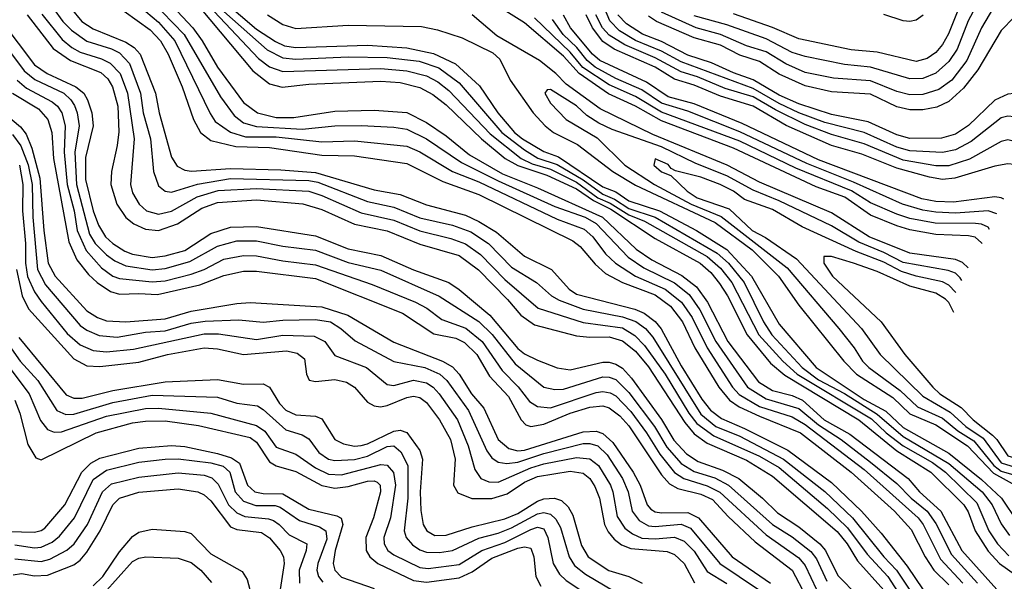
# Model space of a CAD drawing. Header units: inches. Extents: x 501365 to 657855, y 482276 to 547543.
# Tile 898 of 957: x 630905 to 633919, y 504256 to 505975. Entities that reach past the tile are written whole.
import ezdxf

# ---------------------------------------------------------------- set-up
doc = ezdxf.new("R2010")
doc.units = ezdxf.units.IN
doc.header["$MEASUREMENT"] = 0
doc.layers.add('A6530', color=7, linetype='Continuous')

msp = doc.modelspace()

# ---------------------------------------------------------------- linework, layer by layer
at = {"layer": 'A6530', "color": 5}
for points, elevation in [([(631273.4, 506070), (631408.1, 505930), (631519.4, 505739.4), (631561.6, 505681.6), (631590, 505659.4), (631630, 505648.3), (631770, 505640.4), (631869.7, 505650.3), (631950, 505651), (632050, 505646.5), (632090, 505639.5), (632150, 505610.3), (632257.9, 505537.9), (632370, 505481.4), (632543.6, 505403.6), (632635.9, 505370), (632670, 505350.7), (632767.7, 505247.7), (632815.8, 505215.8), (632909.2, 505169.2), (632954, 505134), (632987.2, 505087.2), (633036, 504990), (633133.2, 504850), (633190, 504814.2), (633290, 504784.2), (633350, 504734.8), (633419.7, 504690), (633510, 504620.5), (633590, 504555.5), (633634.1, 504510), (633682.7, 504470), (633710, 504432.5), (633757.3, 504337.3), (633836.9, 504250)], 4560), ([(631323.6, 506070), (631435.2, 505950), (631463.9, 505910), (631509.9, 505829.9), (631590, 505721.4), (631632.5, 505690), (631690, 505675.2), (631744.1, 505675.9), (631870, 505695.4), (631990, 505698), (632090, 505690.8), (632150, 505660.2), (632210, 505619.4), (632281.8, 505561.8), (632382.7, 505502.7), (632490, 505460.1), (632689.4, 505370), (632792.2, 505272.2), (632840.3, 505240.3), (632932.3, 505192.3), (632976.7, 505156.7), (633010.6, 505110), (633073.2, 504990), (633166.7, 504866.7), (633210, 504839.5), (633270, 504824.4), (633301, 504810), (633368.1, 504750), (633445.9, 504705.9), (633625, 504570), (633659.8, 504530), (633725, 504470), (633789.2, 504350), (633896.7, 504230)], 4580), ([(633861, 506070), (633808.8, 505971.2), (633774.8, 505885.2), (633750, 505847.5), (633710, 505811.7), (633670, 505795.1), (633630, 505794.1), (633510, 505830), (633430, 505838.2), (633310, 505862.1), (633270, 505875), (633190, 505917), (633070, 505958.9), (632970, 505986.6)], 4440), ([(631232.7, 506050), (631330, 505967.5), (631379.3, 505910), (631487.8, 505687.7), (631503.7, 505663.7), (631550.4, 505630.4), (631596.2, 505616.2), (631690, 505616.7), (631830, 505601.3), (631930, 505604.5), (632090, 505587.4), (632130, 505570.1), (632230, 505510), (632310, 505478.4), (632550, 505364), (632633.4, 505333.4), (632659.5, 505310), (632698.7, 505258.7), (632729.3, 505229.3), (632790.3, 505190.3), (632881.3, 505150), (632930.7, 505110.7), (632963.7, 505063.7), (633009.8, 504970), (633086.9, 504850), (633107.1, 504827.1), (633170, 504791), (633270, 504759.1), (633310, 504735.5), (633490, 504598.4), (633655.2, 504450), (633670.7, 504430), (633723.8, 504323.8), (633792.2, 504250)], 4540), ([(631418.7, 506058.7), (631618.6, 505818.6), (631670, 505779.1), (631708.8, 505768.8), (631790, 505778), (632010, 505787.3), (632070, 505782.7), (632130, 505767.8), (632170, 505745.8), (632210, 505714.8), (632319.1, 505610), (632391, 505550), (632430, 505528.4), (632518.7, 505498.7), (632610, 505457), (632661.1, 505421.1), (632714.6, 505394.7), (632850, 505304.8), (632988.2, 505230), (633021.1, 505201.1), (633047.5, 505167.5), (633071.9, 505130), (633132.3, 505010), (633203.2, 504923.2), (633247, 504887), (633474.4, 504750), (633590, 504655.4), (633694.5, 504590), (633795.1, 504490), (633808.5, 504468.5), (633830, 504409.7), (633870, 504348.2), (633904.6, 504310), (633961.2, 504270)], 4620), ([(631007.5, 506010), (631036.5, 505970), (631063.2, 505943.1), (631110, 505909.6), (631185.8, 505885.8), (631210, 505873.5), (631241.2, 505841.2), (631275.1, 505750), (631282.4, 505690), (631305.5, 505610), (631314.8, 505510), (631330, 505466.4), (631349.8, 505449.8), (631370, 505447.2), (631448.7, 505471.3), (631550, 505489.1), (631790, 505483), (631818, 505478), (631970, 505418.2), (632050, 505400.6), (632130, 505368.4), (632230, 505345.6), (632285.8, 505325.8), (632339.9, 505290), (632410, 505217.4), (632486.8, 505170), (632533.1, 505130), (632556.3, 505116.3), (632630, 505089), (632750, 505065.8), (632791.5, 505051.5), (632820.4, 505030), (632843.2, 505003.2), (632990, 504766.9), (633036.6, 504730), (633110, 504699.5), (633243.6, 504630), (633370.1, 504530.1), (633454.9, 504450), (633550, 504330.3), (633589.4, 504289.4), (633642.5, 504210)], 4460), ([(631060.8, 506010), (631095.2, 505970), (631130, 505947.6), (631230, 505906.6), (631255.4, 505890), (631273.5, 505870), (631320.2, 505750), (631331.7, 505690), (631370, 505554), (631386.9, 505526.9), (631410, 505514.4), (631431.1, 505511.1), (631550, 505520), (631704.7, 505515.3), (631810, 505506.9), (631990, 505454.3), (632070, 505440.3), (632150, 505408.6), (632270, 505376.1), (632310, 505357.1), (632364.1, 505324.1), (632450, 505251.2), (632532.7, 505210), (632586.8, 505150), (632610, 505135.2), (632788.6, 505088.6), (632816.6, 505076.6), (632850, 505051.2), (632868.5, 505028.5), (632930, 504915.2), (632993.1, 504813.1), (633019.7, 504779.7), (633053.7, 504753.7), (633123.9, 504723.9), (633256.7, 504656.7), (633390, 504558.1), (633482.1, 504470), (633542.7, 504402.7), (633621.7, 504301.7), (633694.8, 504194.8)], 4480), ([(631184.5, 506030), (631304, 505944), (631336.2, 505910), (631358.8, 505870), (631402.5, 505770), (631436.7, 505670), (631458.7, 505630), (631490, 505605.6), (631566.8, 505586.8), (631670, 505583.5), (631830, 505560.8), (631930, 505558.5), (632090, 505534.3), (632200.1, 505480.1), (632310, 505440.3), (632598.5, 505298.5), (632621, 505281), (632666.2, 505226.2), (632698.2, 505198.2), (632750.5, 505170), (632850, 505132.4), (632897.6, 505097.6), (632934.5, 505050), (632972.3, 504970), (633045, 504850), (633077.8, 504810), (633107.2, 504790), (633170, 504760.7), (633295.1, 504710), (633450.8, 504590), (633582.8, 504470), (633634.2, 504414.2), (633676.8, 504330), (633703.4, 504290), (633750, 504245.1)], 4520), ([(631532, 506030), (631630, 505946.4), (631687.9, 505907.9), (631715.4, 505895.4), (631750, 505890.3), (631970, 505897.2), (632090, 505889.3), (632171.6, 505871.6), (632239.5, 505839.5), (632312.4, 505772.4), (632369, 505690), (632419.7, 505630), (632444.6, 505610), (632510, 505571.1), (632554.7, 505554.7), (632690, 505463.8), (632730, 505447.7), (632770, 505420.2), (632864.1, 505390), (632977.1, 505330), (633070, 505271.8), (633145.4, 505190), (633230, 505042.4), (633343.5, 504910), (633490, 504812.7), (633556.3, 504776.3), (633610, 504727), (633750, 504647.5), (633850, 504567.3), (633910.5, 504510), (633959.1, 504439.1)], 4680), ([(633851.2, 505289.9), (633850, 505292.4), (633830, 505308.9), (633810, 505313.7), (633710, 505317.4), (633630, 505331.7), (633590, 505344.3), (633510, 505376.9), (633431.4, 505431.4), (633343.7, 505463.7), (633090, 505581.3), (632870, 505665.1), (632789.9, 505709.9), (632708, 505748), (632617.4, 505810), (632570, 505863.7), (632450, 505965.2), (632347.1, 506030)], 4680), ([(633965.7, 505670.6), (633950, 505677.9), (633930, 505679.9), (633910, 505675), (633817.8, 505602.2), (633770, 505576.5), (633730, 505568.7), (633630, 505573.8), (633590, 505584.9), (633490, 505629.4), (633370, 505660.1), (633290, 505690.4), (633230, 505718.6), (633150, 505764.6), (632930, 505845.6), (632870, 505878.4), (632790, 505911.9), (632741.5, 505941.5), (632711.1, 505971.1), (632694.8, 506010)], 4540), ([(633896.5, 506030), (633849.5, 505950.5), (633804.6, 505850), (633758.4, 505790), (633718.6, 505761.4), (633670, 505746.2), (633630, 505745.5), (633590, 505755.2), (633510, 505788.1), (633396, 505796), (633310, 505813.6), (633250, 505839.8), (633190, 505877), (633130, 505894.6), (633050, 505929.8), (632976.4, 505950), (632870, 505998.6)], 4460), ([(630927.1, 505990), (631006.8, 505886.8), (631060.3, 505850), (631153.1, 505813.1), (631174.2, 505794.2), (631188.5, 505770), (631204.9, 505710), (631208, 505631.9), (631203.5, 505590), (631185.3, 505510), (631183.8, 505470), (631202.2, 505410), (631229.5, 505369.5), (631253.7, 505350), (631290, 505333.5), (631330, 505329.6), (631388, 505350), (631462.2, 505397.8), (631510, 505415.4), (631630, 505423.6), (631771.7, 505411.7), (631830, 505393.7), (631930, 505349.5), (632030, 505329.1), (632130, 505287.7), (632250, 505252.7), (632309, 505209), (632398.4, 505118.4), (632438.9, 505070), (632480.8, 505040.8), (632610, 505007.1), (632650, 505002.9), (632710, 505004.4), (632750, 504992.3), (632790, 504959.9), (632830, 504911.9), (632941.3, 504741.3), (632970, 504707.5), (633010, 504678.7), (633130, 504626.8), (633210, 504577.8), (633407.8, 504407.8), (633438.2, 504370), (633470, 504317.8), (633550, 504228.2)], 4420), ([(630972.2, 505992.2), (631034.7, 505914.7), (631064, 505890), (631090, 505875.7), (631155.2, 505855.2), (631182.1, 505842.1), (631212, 505810), (631234.3, 505750), (631254.7, 505610), (631244.2, 505470), (631250, 505444.5), (631270.1, 505410), (631293, 505390), (631330, 505379.6), (631370, 505388.6), (631447.6, 505432.4), (631512.5, 505452.5), (631630, 505457.8), (631789.9, 505449.9), (631830, 505436.6), (631950, 505383.8), (632050, 505361), (632130, 505328.3), (632224.9, 505304.8), (632270, 505288.4), (632316.1, 505256), (632390, 505179.8), (632491.8, 505091.8), (632630, 505048.1), (632750, 505031.5), (632788.5, 505008.5), (632817.9, 504977.9), (632881.3, 504890), (632953.2, 504770), (632978.4, 504738.4), (633030, 504700.7), (633170, 504639), (633230, 504603.9), (633378.3, 504478.3), (633439.4, 504419.4), (633499.1, 504339.1), (633562.4, 504270), (633614.9, 504190)], 4440), ([(631500, 506000), (631635.9, 505855.9), (631670, 505831), (631710, 505816.1), (632010, 505825.7), (632090, 505818.6), (632150, 505803.2), (632184.6, 505784.6), (632218.4, 505758.4), (632345.2, 505625.2), (632440.6, 505550), (632473.8, 505533.8), (632530, 505517.3), (632610, 505477.3), (632674.9, 505430), (632713.1, 505413.1), (632770, 505377.8), (632818, 505358), (633009.1, 505250), (633050, 505214.8), (633084.6, 505170), (633168, 505010), (633240.8, 504930), (633284.7, 504890), (633512.6, 504752.6), (633558.1, 504710), (633609.9, 504669.9), (633699.8, 504619.8), (633738.8, 504590), (633835.4, 504495.4), (633872.2, 504410), (633898.9, 504370), (633933.6, 504333.6)], 4640), ([(631530, 506000.4), (631662.4, 505882.4), (631710, 505858.6), (631750, 505854.5), (631910, 505860.9), (632030, 505859.8), (632128.2, 505848.2), (632187.7, 505827.7), (632250, 505782.2), (632380.8, 505630), (632450, 505576.3), (632491.3, 505551.3), (632550, 505531.3), (632630, 505485.2), (632690, 505440.8), (632725.8, 505425.8), (632770, 505397.4), (632850, 505370.8), (633040.7, 505260.7), (633074.6, 505230), (633123.1, 505170), (633182.2, 505050), (633207.9, 505010), (633300.3, 504910), (633350, 504872.5), (633430, 504830.9), (633530, 504767.7), (633610, 504699.3), (633750, 504616.1), (633851.7, 504530), (633881.8, 504490), (633910, 504431.9), (633935.7, 504395.7)], 4660), ([(631663, 505990), (631710, 505960.8), (631750, 505948.2), (631910, 505958.6), (632134.6, 505954.6), (632184, 505944), (632259.7, 505919.7), (632353.7, 505873.7), (632374.3, 505854.3), (632406.8, 505790), (632477, 505690), (632514, 505650), (632539.2, 505630), (632612.7, 505592.7), (632721.1, 505510), (632790, 505468.5), (633034.5, 505354.5), (633147.8, 505270), (633228.5, 505190), (633290, 505100.8), (633427.8, 504930), (633466.6, 504890), (633578.5, 504818.5), (633630, 504768.8), (633710, 504735.1), (633806.3, 504670), (633886.7, 504586.7), (633963.9, 504543.9)], 4720), ([(633808.8, 505215.1), (633791.7, 505231.7), (633770, 505240.8), (633630, 505259.9), (633505.6, 505310), (633390, 505383.5), (633170, 505478), (633070.7, 505530), (632843.2, 505623.2), (632681.8, 505701.8), (632577.5, 505777.5), (632545.9, 505810), (632495.8, 505850), (632366, 505926), (632289.9, 505990)], 4720), ([(633874.2, 505332.6), (633870, 505340.2), (633850, 505349.5), (633831.4, 505351.4), (633707.7, 505352.3), (633630, 505366.9), (633590, 505379.3), (633510, 505414.6), (633451.4, 505451.4), (633280.8, 505520.8), (633110, 505603.1), (632870, 505691.5), (632790, 505740.2), (632710, 505775.5), (632629.1, 505829.1), (632590, 505876.1), (632480.8, 505980.8)], 4660), ([(633918.1, 505426.1), (633910, 505429.9), (633890, 505432.9), (633763.6, 505416.4), (633710, 505418.7), (633667.1, 505427.1), (633350, 505546.3), (633117, 505657), (632970, 505717.2), (632890, 505739.1), (632823.8, 505783.8), (632680.9, 505850), (632658.8, 505870), (632591.5, 505950), (632569.3, 505989.3)], 4620), ([(633952.2, 505531), (633950, 505532), (633930, 505533.9), (633890, 505526.3), (633767.9, 505490), (633730, 505486.2), (633690, 505493.1), (633590, 505520.8), (633483.6, 505563.6), (633390, 505590.1), (633251, 505651), (633150, 505710.7), (633050, 505740.5), (632970, 505774.8), (632910, 505792.7), (632850.1, 505830.1), (632724.4, 505884.4), (632690, 505908.6), (632658, 505950), (632639.3, 505990)], 4580), ([(633962.5, 505599.1), (633930, 505607.5), (633910, 505602.1), (633812.3, 505547.7), (633750, 505527.9), (633710, 505527.8), (633610, 505544.5), (633490, 505595.1), (633390, 505623.1), (633310, 505654), (633218.9, 505698.9), (633150, 505739.4), (633064.9, 505764.9), (632980.4, 505800.4), (632930, 505815.8), (632850, 505858.7), (632757.9, 505897.9), (632710, 505927.3), (632688.7, 505950), (632669.2, 505990)], 4560), ([(633969, 505742.9), (633950, 505748.7), (633930, 505747.3), (633890, 505728.9), (633810, 505651.5), (633770, 505624.4), (633727.2, 505612.8), (633630, 505611.8), (633590, 505622.1), (633502.3, 505662.3), (633390, 505684.7), (633290, 505717.5), (633230, 505744), (633150, 505791), (633090, 505812.1), (633023.3, 505843.3), (632950, 505866.8), (632870, 505908), (632811.2, 505931.2), (632762.7, 505962.7), (632736.3, 505990)], 4520), ([(633950, 505982.6), (633910, 505941.8), (633838.2, 505821.8), (633794.5, 505765.5), (633750, 505724.4), (633712.4, 505707.6), (633670, 505698.9), (633630, 505698.9), (633590, 505708.3), (633510, 505746.9), (633390, 505754.4), (633310, 505773), (633230, 505808.5), (633170, 505846.7), (633110, 505866.7), (633050, 505896.9), (632970, 505919.6), (632854.9, 505970), (632830, 505985.9)], 4480), ([(633776.7, 506003.3), (633748.7, 505931.3), (633730, 505898.7), (633710, 505874.8), (633683.3, 505856.7), (633650, 505846.8), (633530, 505875.4), (633450, 505883), (633290, 505916), (633210, 505951.1), (633090, 505993.1)], 4420), ([(633671, 505989), (633650, 505973.5), (633630, 505969.6), (633610, 505972.1), (633550, 505990.9)], 4380), ([(630850.5, 505970), (630950, 505837), (630989.3, 505810), (631077, 505770), (631100.6, 505750), (631112.5, 505730), (631125.4, 505690), (631129.2, 505650), (631106.7, 505553.3), (631105.9, 505485.9), (631129.9, 505389.9), (631146.3, 505346.3), (631167.4, 505310), (631189.5, 505289.5), (631226.2, 505266.2), (631250, 505256.9), (631310, 505247.3), (631350, 505251.6), (631410, 505268.4), (631490, 505320), (631550, 505340.3), (631630, 505342.2), (631810, 505312.9), (631910, 505273.9), (632010, 505253.5), (632110, 505209.6), (632218.4, 505170), (632250, 505149.2), (632344.5, 505070), (632430, 504968.5), (632450, 504952.3), (632490, 504932.2), (632550, 504909.4), (632590, 504902.7), (632690, 504926.3), (632710, 504926.5), (632730, 504920.7), (632750, 504907.9), (632777.7, 504877.7), (632870, 504751.1), (632907.3, 504687.3), (632945.8, 504645.9), (632982.3, 504622.3), (633056.3, 504596.3), (633106.1, 504570), (633179.1, 504510), (633225.3, 504465.3), (633290, 504421.9), (633355, 504370), (633371.9, 504350), (633410, 504273.4), (633471.5, 504210)], 4380), ([(633896.8, 505380.9), (633870, 505390.2), (633770, 505382.5), (633710, 505385.9), (633670, 505392.2), (633607.6, 505410), (633457.2, 505477.2), (633314.4, 505534.4), (633110, 505632), (632950, 505695.1), (632870, 505719.5), (632810, 505760.4), (632730, 505794.7), (632666.2, 505830), (632641.9, 505850), (632610.4, 505890.4), (632568.7, 505930), (632536.2, 505976.2)], 4640), ([(630830, 505935.6), (630918.5, 505818.5), (630951.4, 505791.5), (631039.4, 505750), (631061.7, 505730), (631072.3, 505712.3), (631080.7, 505690), (631087.2, 505650), (631073.6, 505570), (631078.2, 505470), (631118.8, 505318.8), (631135.7, 505290), (631170, 505255.4), (631196.4, 505236.4), (631230, 505221.1), (631310, 505208.9), (631350, 505213.2), (631425.5, 505234.5), (631510, 505281.4), (631570, 505297.9), (631630, 505298.4), (631710, 505282.1), (631810, 505269), (631910, 505231.7), (632010, 505207.8), (632188.9, 505128.9), (632310, 505051.5), (632351, 505011), (632421.6, 504921.6), (632510, 504850.1), (632543.3, 504843.2), (632570, 504844.3), (632690, 504881.2), (632710, 504881.1), (632730, 504873.7), (632770, 504834.1), (632848.2, 504730), (632885.8, 504665.8), (632930, 504616.3), (632970, 504592), (633032.6, 504572.6), (633074.8, 504550), (633210, 504430), (633270, 504391.7), (633327, 504347), (633344.1, 504324.1), (633375.5, 504255.5)], 4360), ([(630896.6, 505790), (630925.5, 505765.5), (631004, 505724), (631020.7, 505710), (631033.5, 505690), (631043.5, 505650), (631040.5, 505570), (631049.6, 505470), (631071.4, 505390), (631080.5, 505330), (631108.6, 505268.6), (631154.9, 505214.9), (631190, 505190.1), (631210, 505182.4), (631310, 505172.1), (631350, 505176), (631430, 505196), (631469.7, 505210.3), (631530, 505241.4), (631590, 505252.9), (631630, 505252.1), (631710, 505236.5), (631810, 505225), (631984.4, 505164.4), (632116.2, 505110), (632151.5, 505091.5), (632197.2, 505057.2), (632271, 505031), (632320.7, 504990), (632381.5, 504901.5), (632430.8, 504850.8), (632465.9, 504805.9), (632490, 504790.7), (632530, 504786.7), (632670, 504833.4), (632690, 504836.3), (632712.6, 504832.6), (632730, 504823.1), (632775.5, 504775.5), (632823.8, 504710), (632864.4, 504644.4), (632910, 504588.9), (632938, 504570), (633010, 504547.7), (633048.8, 504528.8), (633190, 504397.9), (633290, 504327.8), (633310, 504304.4), (633344.8, 504230)], 4340), ([(630883, 505750), (630962.2, 505702.2), (630991.1, 505670), (631002.7, 505630), (631008.5, 505550), (631055.2, 505295.2), (631080, 505240), (631115.4, 505195.4), (631142.2, 505170), (631182.8, 505142.8), (631210, 505134.6), (631270, 505137.2), (631326.6, 505133.4), (631456.7, 505163.3), (631530, 505192.2), (631590, 505204.8), (631630, 505205.3), (631810, 505182.5), (632077, 505077), (632173.2, 505013.1), (632240, 505000), (632266.7, 504986.7), (632304.4, 504950), (632343.4, 504883.4), (632401, 504821), (632439.7, 504750), (632454.3, 504734.3), (632470, 504729.4), (632510, 504737.1), (632589.9, 504770), (632650, 504788.7), (632690, 504792.8), (632710, 504786.9), (632742.4, 504762.4), (632770, 504731.4), (632870, 504581.8), (632893.8, 504553.8), (632919.9, 504539.9), (632990, 504522.2), (633026.1, 504506.1), (633074.1, 504454.1), (633156.8, 504376.8), (633270, 504290.1), (633311.9, 504210)], 4320), ([(633789.3, 505176.3), (633784.7, 505184.7), (633770, 505198.6), (633747.3, 505207.3), (633610, 505231.8), (633550, 505262.7), (633473.7, 505293.7), (633390, 505344.1), (633230, 505420.4), (633150, 505452.8), (633070, 505496.7), (632975.2, 505535.2), (632870, 505586.3), (632719.1, 505639.1), (632678.1, 505658.1), (632641.4, 505681.4), (632610, 505711.3), (632530, 505761.5), (632520.1, 505759.9), (632513, 505750), (632530, 505719.1), (632577.6, 505670), (632673.3, 505613.3), (632757.1, 505530), (632848.5, 505470), (632961.1, 505410), (633052.6, 505372.6), (633254.9, 505214.9), (633412.6, 505030), (633459.7, 504970), (633485, 504930), (633504.6, 504910), (633600.1, 504840.1), (633653.6, 504790), (633730, 504755.4), (633776.7, 504716.7), (633826.1, 504686.1), (633887.5, 504610), (633900.1, 504600.1), (633910, 504593.2), (633970, 504575.2)], 4740), ([(630830, 505711.2), (630907, 505647), (630924.1, 505624.1), (630941.4, 505581.4), (630966.2, 505490), (630978.8, 505330), (630992, 505230), (631013.1, 505190), (631110, 505083.9), (631143.1, 505063.1), (631170, 505053.4), (631230, 505049.6), (631350, 505059.5), (631430, 505082.9), (631570, 505106.3), (631610, 505109), (631830, 505095.9), (631909.2, 505070), (632050, 504987.6), (632199.6, 504930), (632230, 504912.2), (632249.9, 504889.9), (632287.7, 504830), (632325.3, 504785.3), (632369.7, 504689.7), (632402.3, 504662.3), (632430, 504655), (632450, 504656.9), (632630, 504713.2), (632670, 504714.9), (632690, 504707.8), (632720.8, 504680.8), (632782.7, 504590), (632804.2, 504550), (632825.6, 504490), (632836.8, 504476.8), (632850, 504468.3), (632870, 504465), (632950, 504466.3), (632983, 504450), (633086.1, 504330), (633203.7, 504250)], 4280), ([(630883.2, 505623.2), (630908.7, 505588.7), (630930.5, 505530.5), (630942.7, 505470), (630945.4, 505370), (630959.1, 505210), (630983.7, 505163.7), (631090, 505038.4), (631110, 505024.3), (631148.4, 505008.4), (631203.2, 505003.2), (631290, 505018), (631350, 505022.5), (631430, 505046), (631472.4, 505052.4), (631576.1, 505056), (631650, 505048.7), (631710, 505054.9), (631810, 505056.7), (631856.2, 505050), (631888, 505030), (631931.7, 504991.7), (632050, 504929), (632145.5, 504910), (632190.8, 504890), (632212.7, 504870), (632278.4, 504778.4), (632334.7, 504654.7), (632350, 504633.4), (632370, 504620.4), (632396.2, 504616.2), (632430, 504620.6), (632510, 504646.9), (632630, 504677), (632650, 504677.5), (632674.6, 504670), (632703.1, 504643.1), (632750.3, 504570), (632767.3, 504530), (632780.2, 504470), (632801.3, 504441.3), (632830, 504425.4), (632850, 504423), (632930, 504430.8), (632958.7, 504418.7), (633048.8, 504310), (633166.9, 504230)], 4260), ([(630903.7, 505530), (630914, 505470), (630913.5, 505390), (630922.7, 505290), (630922, 505230), (630928.6, 505188.6), (630950, 505141.8), (630970, 505111.9), (631050, 505014.6), (631090, 504979.2), (631130, 504962.1), (631170, 504957.8), (631253.2, 504966.8), (631470, 505013.6), (631513.5, 505013.5), (631630, 504995.8), (631710, 505008.7), (631806.2, 505006.2), (631838.6, 504990), (631870, 504946.5), (631966.3, 504910), (632030, 504858.5), (632050, 504855.5), (632110, 504871), (632150, 504863), (632170.2, 504850.2), (632189.5, 504830), (632245.4, 504750), (632278.1, 504670), (632297.9, 504597.9), (632316.8, 504570), (632340.6, 504560.6), (632370, 504559.3), (632470, 504603), (632510, 504615.2), (632610, 504634.4), (632650.7, 504630.7), (632676.9, 504610), (632713.2, 504550), (632721.2, 504530), (632734.1, 504454.1), (632757.9, 504417.9), (632780.5, 504400.5), (632810, 504388.1), (632850, 504385.5), (632910, 504390.5), (632938.8, 504378.8), (632970, 504347.5), (633010, 504285.1), (633070, 504248.6)], 4240), ([(633771.2, 505138.6), (633770, 505141), (633750, 505162.4), (633730, 505172.5), (633650, 505189.6), (633604.6, 505204.6), (633550, 505232.7), (633465.7, 505265.7), (633300.5, 505340.5), (633210, 505393.9), (633124.3, 505424.3), (633089.9, 505450), (633049.3, 505470), (632990, 505492.9), (632912.3, 505512.3), (632899.3, 505519.3), (632890, 505531.8), (632850, 505549.4), (632846.1, 505530), (632870, 505508.9), (632897.9, 505497.9), (632948.1, 505450), (632979, 505430), (633076.5, 505396.5), (633147.5, 505330), (633188, 505308), (633282.6, 505242.6), (633482, 505030), (633539.5, 504950), (633670, 504822.7), (633753.1, 504773.1), (633801.4, 504730), (633854.2, 504694.2), (633910, 504618.2), (633992.7, 504592.7)], 4760), ([(633390, 505250.3), (633366.5, 505250), (633366.7, 505230), (633393.7, 505190), (633542.3, 505050), (633614.8, 504950), (633700.6, 504850), (633722.1, 504830), (633787.7, 504787.7), (633823.7, 504750), (633882.9, 504702.9), (633896.4, 504690), (633930, 504640), (633999.1, 504619.1), (634070, 504586.2), (634110, 504576.4), (634130, 504576.5), (634145.7, 504590), (634142.8, 504609.7)], 4780), ([(633764.5, 505078.7), (633750, 505109.3), (633739.5, 505119.5), (633710, 505137.7), (633630, 505159.6), (633530, 505204.3), (633458.1, 505230), (633390, 505250.3)], 4780), ([(630894.5, 505210), (630912.6, 505130), (630931.7, 505090), (631070, 504936.7), (631110, 504915.7), (631150, 504913.4), (631270, 504926.5), (631357.4, 504950), (631470, 504970.3), (631510, 504967.2), (631590, 504950), (631721.7, 504961.7), (631754.5, 504954.5), (631776.9, 504936.9), (631782.7, 504890), (631791.1, 504871.1), (631810, 504867.8), (631870, 504873.2), (631905.8, 504865.8), (631929.8, 504849.8), (631970, 504804), (631990, 504792.4), (632009.7, 504789.7), (632030, 504793.7), (632090, 504818.6), (632110, 504822.4), (632130, 504818.3), (632150, 504802.8), (632190, 504749.7), (632224, 504690), (632238.3, 504630), (632232.5, 504550), (632246.2, 504526.2), (632289.4, 504509.4), (632350, 504509.6), (632396.9, 504523.1), (632450, 504559), (632490, 504576.8), (632590, 504592.9), (632630, 504586.6), (632650.5, 504570.5), (632665.5, 504545.5), (632679.6, 504510), (632695, 504430), (632706.8, 504406.8), (632725, 504385), (632747.7, 504367.7), (632776, 504356), (632887.2, 504347.2), (632910, 504337.6), (632939, 504310), (632970.7, 504250.6)], 4220), ([(630858.2, 504998.2), (630906.1, 504930), (630960.1, 504870), (631018.7, 504778.7), (631046.4, 504766.4), (631070, 504767.5), (631190, 504803.2), (631310, 504825.4), (631510, 504819.1), (631570, 504801.5), (631632.4, 504792.4), (631650, 504781.9), (631719.7, 504719.7), (631770, 504704.4), (631790, 504692.1), (631820.8, 504650), (631850, 504629.5), (631870, 504625.6), (631930, 504628.5), (631970, 504638.9), (632030, 504668.4), (632050.2, 504670.2), (632072.1, 504652.1), (632092.6, 504610), (632092.6, 504510), (632081.7, 504410), (632087.5, 504390), (632107.1, 504367.1), (632130, 504351.7), (632150, 504344.8), (632190, 504343.5), (632230, 504350), (632310, 504387.6), (632370, 504403.2), (632410, 504419.1), (632490, 504462), (632510, 504466.4), (632530, 504461.5), (632545.9, 504445.9), (632560.6, 504420.6), (632587.4, 504330), (632603.7, 504303.7), (632637.1, 504277.1), (632725, 504225.1)], 4160), ([(630901.7, 505001.7), (631046.8, 504826.8), (631070, 504815.9), (631095.9, 504815.9), (631190, 504839.9), (631350, 504866.5), (631510, 504873.6), (631590, 504859), (631650, 504860.6), (631670, 504850.1), (631700.1, 504800.1), (631720, 504780), (631750, 504765.5), (631810, 504761.6), (631830, 504753.3), (631869.2, 504690), (631896.1, 504676.1), (631929.8, 504669.8), (631950, 504671.1), (631970, 504676.4), (632050, 504715.2), (632070, 504718.1), (632090, 504711.4), (632130, 504655.7), (632138.3, 504630), (632131, 504530), (632132.7, 504472.7), (632139.7, 504430), (632151.2, 504410), (632176.2, 504396.2), (632210, 504396.9), (632290, 504422.3), (632390, 504446.6), (632430, 504463.4), (632490, 504500.9), (632510, 504508), (632542, 504510), (632563.4, 504503.4), (632583.5, 504483.5), (632597.9, 504457.9), (632624.8, 504364.8), (632645.2, 504330), (632708.2, 504288.2), (632769.8, 504269.8), (632810.1, 504250)], 4180), ([(630836.8, 504956.8), (630933.6, 504830), (630968.3, 504748.3), (630990, 504719.9), (631010, 504712.4), (631032.8, 504712.8), (631170, 504760.7), (631290, 504784.4), (631330, 504786.1), (631490, 504770.1), (631630, 504732.9), (631654.8, 504714.8), (631690, 504666.3), (631750, 504645), (631810, 504602.8), (631850, 504583.2), (631890, 504581.6), (632010, 504613.5), (632030, 504610.7), (632049.2, 504589.2), (632055, 504550), (632040.4, 504450), (632020.1, 504390), (632020.3, 504370), (632032, 504350), (632050, 504336.7), (632130, 504298.2), (632155.1, 504295.1), (632250, 504306.8), (632319.5, 504350), (632390, 504374.9), (632470, 504413.8), (632490, 504421.4), (632510, 504416.1), (632522.2, 504390), (632538.4, 504310), (632557.2, 504277.2), (632578.2, 504258.2), (632650.8, 504210)], 4140), ([(630889.7, 504809.7), (630905.2, 504770), (630930, 504674.4), (630953.7, 504633.7), (630970, 504627.5), (631138.9, 504710), (631250, 504741), (631290, 504746.3), (631350, 504746.7), (631452.4, 504732.4), (631610, 504695.9), (631630, 504681.4), (631670, 504621.1), (631690, 504609.3), (631750, 504591.8), (631830, 504548.5), (631870, 504540.5), (631910, 504545.8), (631970, 504562.3), (631990, 504563.5), (631998.9, 504558.9), (632008.8, 504550), (632009.2, 504530), (631987.9, 504450), (631964.5, 504390), (631965.5, 504350), (631977.2, 504330), (632001.4, 504310), (632110, 504258.2), (632150, 504253), (632250, 504266.5), (632290, 504284.3), (632350, 504326), (632430, 504357.2), (632450, 504361.6), (632470, 504357.2), (632479, 504330), (632485.4, 504270), (632500.2, 504240.2)], 4120), ([(630870, 504407.8), (630950, 504405.9), (630970, 504410.7), (630981.3, 504418.7), (631042.8, 504490), (631095.2, 504590), (631123, 504617), (631150, 504632.1), (631270, 504663.2), (631370, 504671), (631410, 504668.3), (631510, 504646.4), (631553.7, 504633.7), (631577.6, 504617.6), (631602, 504550), (631624.6, 504530), (631650, 504524.6), (631710, 504523.3), (631790, 504476.8), (631875.6, 504455.6), (631888.5, 504448.5), (631893.6, 504430), (631871, 504350), (631864.8, 504310), (631869.7, 504289.7), (631890, 504268.4), (631990, 504233.9)], 4080), ([(630890, 504366.9), (630950, 504357.8), (630970, 504359.6), (631004.6, 504375.4), (631026.2, 504393.8), (631072.4, 504450), (631130, 504567.2), (631170, 504596), (631270, 504619.9), (631350.6, 504629.4), (631390, 504630.6), (631490, 504618.8), (631527.7, 504607.7), (631548, 504590), (631564.5, 504530), (631590, 504500.9), (631627.8, 504487.8), (631687.2, 504487.2), (631702.6, 504482.6), (631761.8, 504441.8), (631822.6, 504422.6), (631842.4, 504410), (631844.9, 504384.9), (631817.5, 504310), (631814.5, 504290), (631819.6, 504270), (631832.6, 504252.6)], 4060), ([(630890, 504324.1), (630970, 504316.1), (630996.9, 504323.1), (631049.3, 504350.7), (631071.8, 504370), (631112.2, 504430), (631158.3, 504530), (631186.1, 504553.9), (631270, 504574.5), (631390, 504588.2), (631470, 504580.7), (631492.8, 504572.7), (631512.9, 504552.9), (631544.5, 504490), (631570, 504464.9), (631594.5, 504454.5), (631666.9, 504446.9), (631681.6, 504441.6), (631699.2, 504430), (631730, 504398.1), (631784.3, 504370), (631781.7, 504350), (631760.8, 504290), (631761.7, 504250)], 4040), ([(630884.7, 504275.3), (630910, 504279.4), (630950, 504272.6), (630990, 504273.9), (631070, 504306.5), (631090, 504319.9), (631110, 504344.3), (631150.7, 504410), (631189.7, 504490), (631209.9, 504510), (631270, 504528.7), (631390, 504538.2), (631449.8, 504529.8), (631470, 504520.1), (631490, 504501.8), (631550, 504422.1), (631570, 504413.8), (631645.4, 504405.4), (631670, 504389), (631701.8, 504350), (631712.3, 504330), (631714.2, 504310), (631702.4, 504230)], 4020), ([(631130, 504241.4), (631159.5, 504270), (631210, 504345.8), (631250, 504392.9), (631270, 504405.7), (631310, 504415), (631410, 504407.9), (631430, 504401.6), (631490, 504339.5), (631586.1, 504286.1), (631600.8, 504260.8), (631634.9, 504134.9)], 3980), ([(631161.9, 504218.1), (631250, 504316.2), (631270, 504326.8), (631290.9, 504330.9), (631390, 504326.8), (631430, 504313.2), (631459.8, 504290), (631491.9, 504251.9)], 3960)]:
    msp.add_lwpolyline(points, dxfattribs=dict(at, elevation=elevation))

doc.saveas('drawing.dxf')
